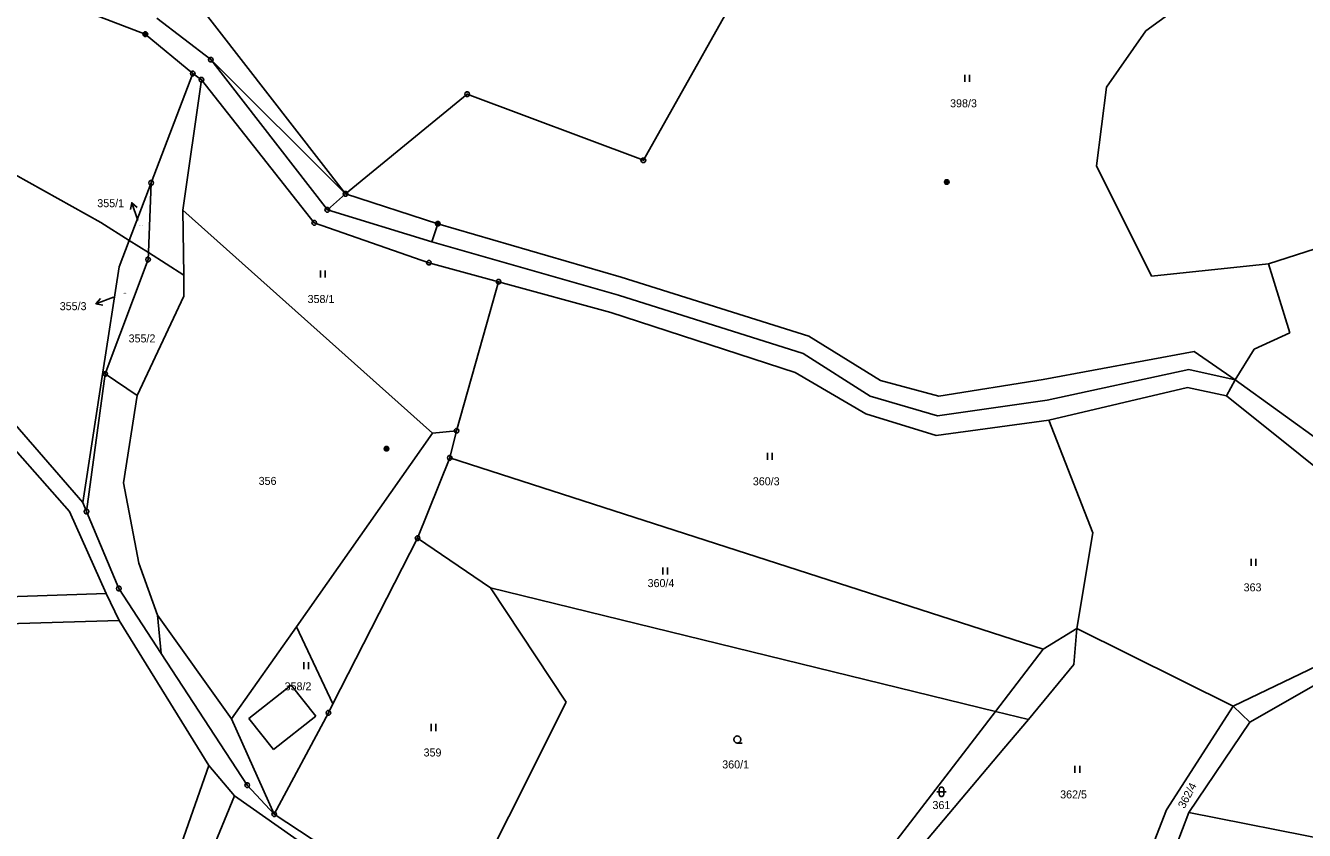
# Model space of a CAD drawing. Extents: x -694465 to -690527, y -983694 to -978978.
# Drawn here: x -692529.4 to -692257.8, y -981430.2 to -981259.2 of the extents above; entities that cross this region are included whole.
import ezdxf

# ---------------------------------------------------------------- set-up
doc = ezdxf.new("R2010")
doc.units = 0
for name, color, linetype in [('Vrstva 1', 7, 'Continuous'), ('Vrstva 16', 7, 'Continuous'), ('Vrstva 18', 7, 'Continuous'), ('Vrstva 24', 7, 'Continuous'), ('Vrstva 25', 7, 'Continuous'), ('Vrstva 26', 7, 'Continuous'), ('Vrstva 29', 7, 'Continuous')]:
    doc.layers.add(name, color=color, linetype=linetype)

msp = doc.modelspace()

# ---------------------------------------------------------------- linework, layer by layer
at = {"layer": 'Vrstva 1'}
for p, q in [((-692495.788, -981250.66), (-692461.45, -981294.9)), ((-692495.793, -981312.224), (-692495.96, -981298.37)), ((-692443.08, -981305.11), (-692441.85, -981301.27)), ((-692495.793, -981312.224), (-692503.31, -981307.41)), ((-692495.74, -981316.66), (-692495.793, -981312.224))]:
    msp.add_line(p, q, dxfattribs=at)
for points in [[(-692372.64, -981242.24), (-692398.2, -981287.79)], [(-692272.48, -981246.42), (-692291.53, -981260.29)], [(-692522.31, -981254.01), (-692503.95, -981261.01)], [(-692490.06, -981266.41), (-692501.54, -981257.57)], [(-692503.95, -981261.01), (-692493.88, -981269.34)], [(-692291.53, -981260.29), (-692299.85, -981272.28)], [(-692465.3, -981298.31), (-692490.06, -981266.41)], [(-692490.06, -981266.41), (-692461.45, -981294.9)], [(-692493.88, -981269.34), (-692502.71, -981292.57)], [(-692492.05, -981270.67), (-692493.88, -981269.34)], [(-692495.96, -981298.37), (-692492.05, -981270.67)], [(-692492.05, -981270.67), (-692468.07, -981301.08)], [(-692299.85, -981272.28), (-692302, -981288.96)], [(-692435.62, -981273.74), (-692461.45, -981294.9)], [(-692398.2, -981287.79), (-692435.62, -981273.74)], [(-692513.38, -981300.97), (-692546.95, -981282.33)], [(-692302, -981288.96), (-692290.28, -981312.4)], [(-692502.71, -981292.57), (-692507.37, -981304.81)], [(-692502.71, -981292.57), (-692503.31, -981307.41)], [(-692461.45, -981294.9), (-692465.3, -981298.31)], [(-692441.85, -981301.27), (-692461.45, -981294.9)], [(-692265.46, -981309.77), (-692217.9, -981294.51)], [(-692495.96, -981298.37), (-692442.94, -981345.76)], [(-692443.08, -981305.11), (-692465.3, -981298.31)], [(-692507.37, -981304.81), (-692513.38, -981300.97)], [(-692468.07, -981301.08), (-692443.72, -981309.55)], [(-692402.94, -981312.62), (-692441.85, -981301.27)], [(-692507.37, -981304.81), (-692509.49, -981310.39)], [(-692503.31, -981307.41), (-692507.37, -981304.81)], [(-692503.37, -981308.87), (-692503.31, -981307.41)], [(-692403.46, -981316.43), (-692443.08, -981305.11)], [(-692509.49, -981310.39), (-692512.962, -981332.81)], [(-692512.45, -981333.17), (-692503.37, -981308.87)], [(-692443.72, -981309.55), (-692428.94, -981313.58)], [(-692290.28, -981312.4), (-692265.46, -981309.77)], [(-692265.46, -981309.77), (-692260.9, -981324.44)], [(-692363.08, -981325.16), (-692402.94, -981312.62)], [(-692428.94, -981313.58), (-692431.5, -981322.69)], [(-692428.94, -981313.58), (-692405.08, -981320.09)], [(-692505.67, -981337.76), (-692495.74, -981316.66)], [(-692364.23, -981328.85), (-692403.46, -981316.43)], [(-692405.08, -981320.09), (-692365.96, -981332.9)], [(-692431.5, -981322.69), (-692437.85, -981345.24)], [(-692347.87, -981334.59), (-692363.08, -981325.16)], [(-692260.9, -981324.44), (-692268.52, -981327.9)], [(-692350.03, -981337.88), (-692364.23, -981328.85)], [(-692281.24, -981328.44), (-692313.27, -981334.33)], [(-692272.52, -981334.43), (-692281.24, -981328.44)], [(-692268.52, -981327.9), (-692272.52, -981334.43)], [(-692512.962, -981332.81), (-692517.25, -981360.5)], [(-692516.44, -981362.41), (-692512.45, -981333.17)], [(-692512.45, -981333.17), (-692512.962, -981332.81)], [(-692512.45, -981333.17), (-692505.67, -981337.76)], [(-692365.96, -981332.9), (-692350.94, -981341.66)], [(-692335.43, -981337.88), (-692347.87, -981334.59)], [(-692313.27, -981334.33), (-692335.43, -981337.88)], [(-692282.39, -981332.2), (-692312.46, -981338.72)], [(-692272.52, -981334.43), (-692282.39, -981332.2)], [(-692272.52, -981334.43), (-692274.37, -981337.83)], [(-692244.3, -981354.82), (-692272.52, -981334.43)], [(-692312.13, -981342.99), (-692282.66, -981336.03)], [(-692282.66, -981336.03), (-692274.37, -981337.83)], [(-692517.25, -981360.5), (-692534.89, -981340.16)], [(-692508.6, -981356.3), (-692505.67, -981337.76)], [(-692335.73, -981342.11), (-692350.03, -981337.88)], [(-692312.46, -981338.72), (-692335.73, -981342.11)], [(-692274.37, -981337.83), (-692243.1, -981362.88)], [(-692537.48, -981342.7), (-692520.03, -981362.38)], [(-692350.94, -981341.66), (-692336.03, -981346.25)], [(-692336.03, -981346.25), (-692312.13, -981342.99)], [(-692302.77, -981366.9), (-692312.13, -981342.99)], [(-692442.94, -981345.76), (-692471.865, -981386.874)], [(-692437.85, -981345.24), (-692442.94, -981345.76)], [(-692437.85, -981345.24), (-692439.31, -981350.99)], [(-692446.14, -981368.06), (-692439.31, -981350.99)], [(-692439.31, -981350.99), (-692313.28, -981391.64)], [(-692505.33, -981373.37), (-692508.6, -981356.3)], [(-692517.25, -981360.5), (-692516.44, -981362.41)], [(-692520.03, -981362.38), (-692512.29, -981379.85)], [(-692509.57, -981378.76), (-692516.44, -981362.41)], [(-692306.15, -981387.26), (-692302.77, -981366.9)], [(-692464.104, -981403.267), (-692446.14, -981368.06)], [(-692430.69, -981378.62), (-692446.14, -981368.06)], [(-692501.39, -981384.39), (-692505.33, -981373.37)], [(-692512.29, -981379.85), (-692581.22, -981382.15)], [(-692509.49, -981385.58), (-692512.29, -981379.85)], [(-692500.56, -981392.568), (-692509.57, -981378.76)], [(-692323.43, -981404.86), (-692430.69, -981378.62)], [(-692414.62, -981402.93), (-692430.69, -981378.62)], [(-692580.81, -981387.7), (-692509.49, -981385.58)], [(-692509.49, -981385.58), (-692490.44, -981416.36)], [(-692485.63, -981406.44), (-692501.39, -981384.39)], [(-692501.39, -981384.39), (-692500.56, -981392.568)], [(-692471.865, -981386.874), (-692485.63, -981406.44)], [(-692464.104, -981403.267), (-692471.865, -981386.874)], [(-692306.15, -981387.26), (-692313.28, -981391.64)], [(-692306.77, -981394.91), (-692306.15, -981387.26)], [(-692272.95, -981403.77), (-692306.15, -981387.26)], [(-692313.28, -981391.64), (-692323.43, -981404.86)], [(-692482.31, -981420.54), (-692500.56, -981392.568)], [(-692253.37, -981394.31), (-692272.95, -981403.77)], [(-692316.43, -981406.57), (-692306.77, -981394.91)], [(-692472.995, -981399.282), (-692481.962, -981406.39)], [(-692467.763, -981405.883), (-692472.995, -981399.282)], [(-692252.45, -981397.44), (-692269.4, -981407.14)], [(-692476.57, -981426.72), (-692465.08, -981405.18)], [(-692465.08, -981405.18), (-692464.104, -981403.267)], [(-692438.95, -981451.45), (-692414.62, -981402.93)], [(-692323.43, -981404.86), (-692364.68, -981458.6)], [(-692323.43, -981404.86), (-692316.43, -981406.57)], [(-692272.95, -981403.77), (-692287.09, -981425.77)], [(-692269.4, -981407.14), (-692272.95, -981403.77)], [(-692476.57, -981426.72), (-692485.63, -981406.44)], [(-692481.962, -981406.39), (-692476.73, -981412.991)], [(-692476.73, -981412.991), (-692467.763, -981405.883)], [(-692321.657, -981412.78), (-692316.43, -981406.57)], [(-692282.4, -981426.35), (-692269.4, -981407.14)], [(-692341.25, -981436.06), (-692321.657, -981412.78)], [(-692490.44, -981416.36), (-692510.29, -981472.97)], [(-692490.44, -981416.36), (-692485.04, -981422.83)], [(-692476.57, -981426.72), (-692482.31, -981420.54)], [(-692506.12, -981474.15), (-692485.04, -981422.83)], [(-692485.04, -981422.83), (-692440.58, -981454.06)], [(-692438.95, -981451.45), (-692476.57, -981426.72)], [(-692287.09, -981425.77), (-692294.95, -981445.93)], [(-692290.45, -981447.62), (-692282.4, -981426.35)], [(-692282.4, -981426.35), (-692220.802, -981438.521)]]:
    msp.add_lwpolyline(points, dxfattribs=at)
at = {"layer": 'Vrstva 24'}
for points in [[(-692489.906, -981265.934), (-692489.656, -981266.116), (-692489.56, -981266.41), (-692489.656, -981266.704), (-692489.906, -981266.886), (-692490.214, -981266.886), (-692490.464, -981266.704), (-692490.56, -981266.41), (-692490.464, -981266.116), (-692490.214, -981265.934)], [(-692493.726, -981268.864), (-692493.476, -981269.046), (-692493.38, -981269.34), (-692493.476, -981269.634), (-692493.726, -981269.816), (-692494.034, -981269.816), (-692494.284, -981269.634), (-692494.38, -981269.34), (-692494.284, -981269.046), (-692494.034, -981268.864)], [(-692491.896, -981270.194), (-692491.646, -981270.376), (-692491.55, -981270.67), (-692491.646, -981270.964), (-692491.896, -981271.146), (-692492.204, -981271.146), (-692492.454, -981270.964), (-692492.55, -981270.67), (-692492.454, -981270.376), (-692492.204, -981270.194)], [(-692435.466, -981273.264), (-692435.216, -981273.446), (-692435.12, -981273.74), (-692435.216, -981274.034), (-692435.466, -981274.216), (-692435.774, -981274.216), (-692436.024, -981274.034), (-692436.12, -981273.74), (-692436.024, -981273.446), (-692435.774, -981273.264)], [(-692398.046, -981287.314), (-692397.796, -981287.496), (-692397.7, -981287.79), (-692397.796, -981288.084), (-692398.046, -981288.266), (-692398.354, -981288.266), (-692398.604, -981288.084), (-692398.7, -981287.79), (-692398.604, -981287.496), (-692398.354, -981287.314)], [(-692502.556, -981292.094), (-692502.306, -981292.276), (-692502.21, -981292.57), (-692502.306, -981292.864), (-692502.556, -981293.046), (-692502.864, -981293.046), (-692503.114, -981292.864), (-692503.21, -981292.57), (-692503.114, -981292.276), (-692502.864, -981292.094)], [(-692461.296, -981294.424), (-692461.046, -981294.606), (-692460.95, -981294.9), (-692461.046, -981295.194), (-692461.296, -981295.376), (-692461.604, -981295.376), (-692461.854, -981295.194), (-692461.95, -981294.9), (-692461.854, -981294.606), (-692461.604, -981294.424)], [(-692465.146, -981297.834), (-692464.896, -981298.016), (-692464.8, -981298.31), (-692464.896, -981298.604), (-692465.146, -981298.786), (-692465.454, -981298.786), (-692465.704, -981298.604), (-692465.8, -981298.31), (-692465.704, -981298.016), (-692465.454, -981297.834)], [(-692467.916, -981300.604), (-692467.666, -981300.786), (-692467.57, -981301.08), (-692467.666, -981301.374), (-692467.916, -981301.556), (-692468.224, -981301.556), (-692468.474, -981301.374), (-692468.57, -981301.08), (-692468.474, -981300.786), (-692468.224, -981300.604)], [(-692503.216, -981308.394), (-692502.966, -981308.576), (-692502.87, -981308.87), (-692502.966, -981309.164), (-692503.216, -981309.346), (-692503.524, -981309.346), (-692503.774, -981309.164), (-692503.87, -981308.87), (-692503.774, -981308.576), (-692503.524, -981308.394)], [(-692443.566, -981309.074), (-692443.316, -981309.256), (-692443.22, -981309.55), (-692443.316, -981309.844), (-692443.566, -981310.026), (-692443.874, -981310.026), (-692444.124, -981309.844), (-692444.22, -981309.55), (-692444.124, -981309.256), (-692443.874, -981309.074)], [(-692428.786, -981313.104), (-692428.536, -981313.286), (-692428.44, -981313.58), (-692428.536, -981313.874), (-692428.786, -981314.056), (-692429.094, -981314.056), (-692429.344, -981313.874), (-692429.44, -981313.58), (-692429.344, -981313.286), (-692429.094, -981313.104)], [(-692512.296, -981332.694), (-692512.046, -981332.876), (-692511.95, -981333.17), (-692512.046, -981333.464), (-692512.296, -981333.646), (-692512.604, -981333.646), (-692512.854, -981333.464), (-692512.95, -981333.17), (-692512.854, -981332.876), (-692512.604, -981332.694)], [(-692437.696, -981344.764), (-692437.446, -981344.946), (-692437.35, -981345.24), (-692437.446, -981345.534), (-692437.696, -981345.716), (-692438.004, -981345.716), (-692438.254, -981345.534), (-692438.35, -981345.24), (-692438.254, -981344.946), (-692438.004, -981344.764)], [(-692439.156, -981350.514), (-692438.906, -981350.696), (-692438.81, -981350.99), (-692438.906, -981351.284), (-692439.156, -981351.466), (-692439.464, -981351.466), (-692439.714, -981351.284), (-692439.81, -981350.99), (-692439.714, -981350.696), (-692439.464, -981350.514)], [(-692516.286, -981361.934), (-692516.036, -981362.116), (-692515.94, -981362.41), (-692516.036, -981362.704), (-692516.286, -981362.886), (-692516.594, -981362.886), (-692516.844, -981362.704), (-692516.94, -981362.41), (-692516.844, -981362.116), (-692516.594, -981361.934)], [(-692445.986, -981367.584), (-692445.736, -981367.766), (-692445.64, -981368.06), (-692445.736, -981368.354), (-692445.986, -981368.536), (-692446.294, -981368.536), (-692446.544, -981368.354), (-692446.64, -981368.06), (-692446.544, -981367.766), (-692446.294, -981367.584)], [(-692509.416, -981378.284), (-692509.166, -981378.466), (-692509.07, -981378.76), (-692509.166, -981379.054), (-692509.416, -981379.236), (-692509.724, -981379.236), (-692509.974, -981379.054), (-692510.07, -981378.76), (-692509.974, -981378.466), (-692509.724, -981378.284)], [(-692464.926, -981404.704), (-692464.676, -981404.886), (-692464.58, -981405.18), (-692464.676, -981405.474), (-692464.926, -981405.656), (-692465.234, -981405.656), (-692465.484, -981405.474), (-692465.58, -981405.18), (-692465.484, -981404.886), (-692465.234, -981404.704)], [(-692482.156, -981420.064), (-692481.906, -981420.246), (-692481.81, -981420.54), (-692481.906, -981420.834), (-692482.156, -981421.016), (-692482.464, -981421.016), (-692482.714, -981420.834), (-692482.81, -981420.54), (-692482.714, -981420.246), (-692482.464, -981420.064)], [(-692476.416, -981426.244), (-692476.166, -981426.426), (-692476.07, -981426.72), (-692476.166, -981427.014), (-692476.416, -981427.196), (-692476.724, -981427.196), (-692476.974, -981427.014), (-692477.07, -981426.72), (-692476.974, -981426.426), (-692476.724, -981426.244)]]:
    msp.add_lwpolyline(points, close=True, dxfattribs=at)
for points in [[(-692490.179, -981266.41), (-692489.94, -981266.41)], [(-692493.999, -981269.34), (-692493.76, -981269.34)], [(-692492.169, -981270.67), (-692491.93, -981270.67)], [(-692435.739, -981273.74), (-692435.5, -981273.74)], [(-692398.319, -981287.79), (-692398.08, -981287.79)], [(-692502.829, -981292.57), (-692502.59, -981292.57)], [(-692461.569, -981294.9), (-692461.33, -981294.9)], [(-692465.419, -981298.31), (-692465.18, -981298.31)], [(-692468.189, -981301.08), (-692467.95, -981301.08)], [(-692503.489, -981308.87), (-692503.25, -981308.87)], [(-692443.839, -981309.55), (-692443.6, -981309.55)], [(-692429.059, -981313.58), (-692428.82, -981313.58)], [(-692512.569, -981333.17), (-692512.33, -981333.17)], [(-692437.969, -981345.24), (-692437.73, -981345.24)], [(-692439.429, -981350.99), (-692439.19, -981350.99)], [(-692516.559, -981362.41), (-692516.32, -981362.41)], [(-692446.259, -981368.06), (-692446.02, -981368.06)], [(-692509.689, -981378.76), (-692509.45, -981378.76)], [(-692465.199, -981405.18), (-692464.96, -981405.18)], [(-692482.429, -981420.54), (-692482.19, -981420.54)], [(-692476.689, -981426.72), (-692476.45, -981426.72)]]:
    msp.add_lwpolyline(points, dxfattribs=at)
at = {"layer": 'Vrstva 25'}
for points in [[(-692329.93, -981269.63), (-692329.93, -981271.13)], [(-692328.93, -981271.13), (-692328.93, -981269.63)], [(-692466.75, -981311.21), (-692466.75, -981312.71)], [(-692465.75, -981312.71), (-692465.75, -981311.21)], [(-692371.82, -981349.93), (-692371.82, -981351.43)], [(-692370.82, -981351.43), (-692370.82, -981349.93)], [(-692269.11, -981372.46), (-692269.11, -981373.96)], [(-692268.11, -981373.96), (-692268.11, -981372.46)], [(-692394.06, -981374.26), (-692394.06, -981375.76)], [(-692393.06, -981375.76), (-692393.06, -981374.26)], [(-692470.28, -981394.42), (-692470.28, -981395.92)], [(-692469.28, -981395.92), (-692469.28, -981394.42)], [(-692443.28, -981407.54), (-692443.28, -981409.04)], [(-692442.28, -981409.04), (-692442.28, -981407.54)], [(-692378.25, -981411.58), (-692378.625, -981411.479), (-692378.899, -981411.205), (-692379, -981410.83), (-692378.899, -981410.455), (-692378.625, -981410.181), (-692378.25, -981410.08), (-692377.875, -981410.181), (-692377.601, -981410.455), (-692377.5, -981410.83), (-692377.601, -981411.205), (-692377.875, -981411.479), (-692378.25, -981411.58), (-692377.25, -981411.581)], [(-692306.55, -981416.45), (-692306.55, -981417.95)], [(-692305.55, -981417.95), (-692305.55, -981416.45)], [(-692335.9, -981421.94), (-692333.9, -981421.94)]]:
    msp.add_lwpolyline(points, dxfattribs=at)
msp.add_lwpolyline([(-692335.4, -981421.44), (-692335.305, -981421.146), (-692335.055, -981420.964), (-692334.745, -981420.964), (-692334.495, -981421.146), (-692334.4, -981421.44), (-692334.4, -981422.44), (-692334.495, -981422.734), (-692334.745, -981422.916), (-692335.055, -981422.916), (-692335.305, -981422.734), (-692335.4, -981422.44)], close=True, dxfattribs=at)
at = {"layer": 'Vrstva 26'}
for points in [[(-692504.105, -981260.534), (-692503.795, -981260.534), (-692503.545, -981260.716), (-692503.45, -981261.01), (-692503.545, -981261.304), (-692503.795, -981261.486), (-692504.105, -981261.486), (-692504.355, -981261.304), (-692504.45, -981261.01), (-692504.355, -981260.716), (-692504.105, -981260.534), (-692504.07, -981260.57), (-692503.83, -981260.57), (-692503.67, -981260.65), (-692504.23, -981260.65), (-692504.31, -981260.73), (-692503.59, -981260.73), (-692503.59, -981260.81), (-692504.31, -981260.81), (-692504.352, -981260.89), (-692503.55, -981260.891), (-692503.51, -981260.97), (-692504.39, -981260.97), (-692504.39, -981261.05), (-692503.51, -981261.05), (-692503.541, -981261.129), (-692504.355, -981261.129), (-692504.349, -981261.21), (-692503.541, -981261.21), (-692503.59, -981261.29), (-692504.31, -981261.29), (-692504.23, -981261.37), (-692503.67, -981261.37), (-692503.778, -981261.449), (-692504.118, -981261.449)], [(-692504.105, -981260.534), (-692503.795, -981260.534), (-692503.545, -981260.716), (-692503.45, -981261.01), (-692503.545, -981261.304), (-692503.795, -981261.486), (-692504.105, -981261.486), (-692504.355, -981261.304), (-692504.45, -981261.01), (-692504.355, -981260.716), (-692504.105, -981260.534), (-692504.07, -981260.57), (-692503.83, -981260.57), (-692503.67, -981260.65), (-692504.23, -981260.65), (-692504.31, -981260.73), (-692503.59, -981260.73), (-692503.59, -981260.81), (-692504.31, -981260.81), (-692504.352, -981260.89), (-692503.55, -981260.891), (-692503.51, -981260.97), (-692504.39, -981260.97), (-692504.39, -981261.05), (-692503.51, -981261.05), (-692503.541, -981261.129), (-692504.355, -981261.129), (-692504.349, -981261.21), (-692503.541, -981261.21), (-692503.59, -981261.29), (-692504.31, -981261.29), (-692504.23, -981261.37), (-692503.67, -981261.37), (-692503.778, -981261.449), (-692504.118, -981261.449)], [(-692333.935, -981291.914), (-692333.625, -981291.914), (-692333.375, -981292.096), (-692333.28, -981292.39), (-692333.375, -981292.684), (-692333.625, -981292.866), (-692333.935, -981292.866), (-692334.185, -981292.684), (-692334.28, -981292.39), (-692334.185, -981292.096), (-692333.935, -981291.914), (-692333.9, -981291.95), (-692333.66, -981291.95), (-692333.5, -981292.03), (-692334.06, -981292.03), (-692334.14, -981292.11), (-692333.42, -981292.11), (-692333.42, -981292.19), (-692334.14, -981292.19), (-692334.182, -981292.27), (-692333.38, -981292.271), (-692333.34, -981292.35), (-692334.22, -981292.35), (-692334.22, -981292.43), (-692333.34, -981292.43), (-692333.371, -981292.509), (-692334.185, -981292.509), (-692334.179, -981292.59), (-692333.371, -981292.59), (-692333.42, -981292.67), (-692334.14, -981292.67), (-692334.06, -981292.75), (-692333.5, -981292.75), (-692333.608, -981292.829), (-692333.948, -981292.829)], [(-692442.005, -981300.794), (-692441.695, -981300.794), (-692441.445, -981300.976), (-692441.35, -981301.27), (-692441.445, -981301.564), (-692441.695, -981301.746), (-692442.005, -981301.746), (-692442.255, -981301.564), (-692442.35, -981301.27), (-692442.255, -981300.976), (-692442.005, -981300.794), (-692441.97, -981300.83), (-692441.73, -981300.83), (-692441.57, -981300.91), (-692442.13, -981300.91), (-692442.21, -981300.99), (-692441.49, -981300.99), (-692441.49, -981301.07), (-692442.21, -981301.07), (-692442.252, -981301.15), (-692441.45, -981301.151), (-692441.41, -981301.23), (-692442.29, -981301.23), (-692442.29, -981301.31), (-692441.41, -981301.31), (-692441.441, -981301.389), (-692442.255, -981301.389), (-692442.249, -981301.47), (-692441.441, -981301.47), (-692441.49, -981301.55), (-692442.21, -981301.55), (-692442.13, -981301.63), (-692441.57, -981301.63), (-692441.678, -981301.709), (-692442.018, -981301.709)], [(-692442.005, -981300.794), (-692441.695, -981300.794), (-692441.445, -981300.976), (-692441.35, -981301.27), (-692441.445, -981301.564), (-692441.695, -981301.746), (-692442.005, -981301.746), (-692442.255, -981301.564), (-692442.35, -981301.27), (-692442.255, -981300.976), (-692442.005, -981300.794), (-692441.97, -981300.83), (-692441.73, -981300.83), (-692441.57, -981300.91), (-692442.13, -981300.91), (-692442.21, -981300.99), (-692441.49, -981300.99), (-692441.49, -981301.07), (-692442.21, -981301.07), (-692442.252, -981301.15), (-692441.45, -981301.151), (-692441.41, -981301.23), (-692442.29, -981301.23), (-692442.29, -981301.31), (-692441.41, -981301.31), (-692441.441, -981301.389), (-692442.255, -981301.389), (-692442.249, -981301.47), (-692441.441, -981301.47), (-692441.49, -981301.55), (-692442.21, -981301.55), (-692442.13, -981301.63), (-692441.57, -981301.63), (-692441.678, -981301.709), (-692442.018, -981301.709)], [(-692452.885, -981348.594), (-692452.575, -981348.594), (-692452.325, -981348.776), (-692452.23, -981349.07), (-692452.325, -981349.364), (-692452.575, -981349.546), (-692452.885, -981349.546), (-692453.135, -981349.364), (-692453.23, -981349.07), (-692453.135, -981348.776), (-692452.885, -981348.594), (-692452.85, -981348.63), (-692452.61, -981348.63), (-692452.45, -981348.71), (-692453.01, -981348.71), (-692453.09, -981348.79), (-692452.37, -981348.79), (-692452.37, -981348.87), (-692453.09, -981348.87), (-692453.132, -981348.95), (-692452.33, -981348.951), (-692452.29, -981349.03), (-692453.17, -981349.03), (-692453.17, -981349.11), (-692452.29, -981349.11), (-692452.321, -981349.189), (-692453.135, -981349.189), (-692453.129, -981349.27), (-692452.321, -981349.27), (-692452.37, -981349.35), (-692453.09, -981349.35), (-692453.01, -981349.43), (-692452.45, -981349.43), (-692452.558, -981349.509), (-692452.898, -981349.509)]]:
    msp.add_lwpolyline(points, dxfattribs=at)
at = {"layer": 'Vrstva 29'}
for points in [[(-692505.56, -981300.59), (-692506.833, -981296.798), (-692507.131, -981298.269)], [(-692505.709, -981297.792), (-692506.833, -981296.798)], [(-692510.69, -981316.89), (-692514.44, -981318.281), (-692512.961, -981318.532)], [(-692513.482, -981317.126), (-692514.44, -981318.281)]]:
    msp.add_lwpolyline(points, dxfattribs=at)

# ---------------------------------------------------------------- texts
at = {"layer": 'Vrstva 16'}
for s, p in [('355/1', (-692514.151, -981297.75)), ('355/3', (-692522.127, -981319.63))]:
    msp.add_text(s, height=1.7, dxfattribs=at).set_placement(p)
at = {"layer": 'Vrstva 18'}
for s, height, p in [('398/3', 1.7, (-692333.064, -981276.53)), ('355/1', 0.2, (-692505.142, -981301.74)), ('355/3', 0.2, (-692508.572, -981316.11)), ('358/1', 1.7, (-692469.496, -981318.11)), ('355/2', 1.7, (-692507.503, -981326.48)), ('356', 1.7, (-692479.888, -981356.75)), ('360/3', 1.7, (-692374.954, -981356.83)), ('360/4', 1.7, (-692397.297, -981378.46)), ('363', 1.7, (-692270.738, -981379.36)), ('358/2', 1.7, (-692474.377, -981400.39)), ('359', 1.7, (-692444.868, -981414.44)), ('360/1', 1.7, (-692381.449, -981416.98)), ('362/5', 1.7, (-692309.691, -981423.35)), ('361', 1.7, (-692336.803, -981425.61))]:
    msp.add_text(s, height=height, dxfattribs=at).set_placement(p)
msp.add_text('362/4', height=1.7, rotation=62.10862, dxfattribs=at).set_placement((-692283.291, -981425.626))

doc.saveas('drawing.dxf')
